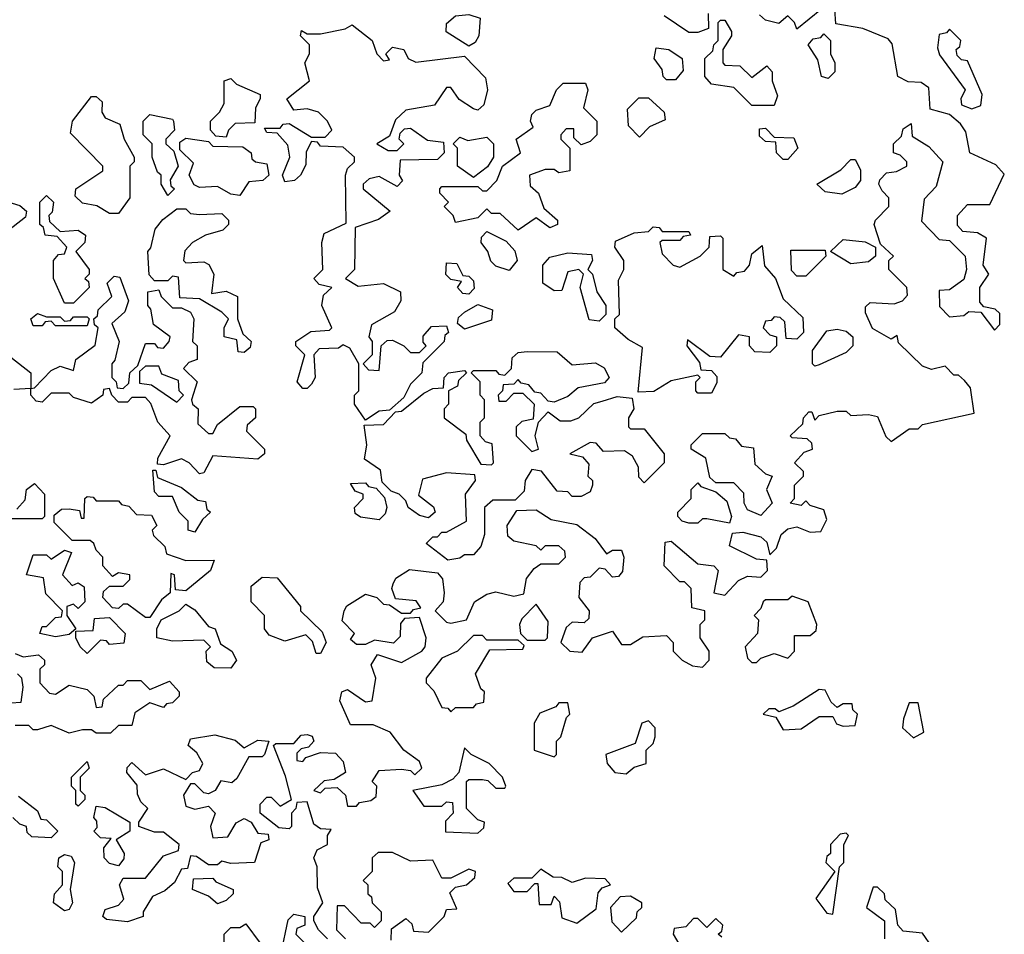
# Model space of a CAD drawing. Extents: x 2737310 to 2869991, y 870230 to 1012730.
# Tile 381 of 479: x 2741375 to 2743567, y 997615 to 999651. Entities that reach past the tile are written whole.
import ezdxf

# ---------------------------------------------------------------- set-up
doc = ezdxf.new("R2010")
doc.units = 0

msp = doc.modelspace()

# ---------------------------------------------------------------- linework, layer by layer
at = {"layer": '0CON02XD'}
for points in [[(2742060, 997605), (2742040, 997625), (2742030, 997645), (2742030, 997655), (2742050, 997685), (2742038.3, 997718.3), (2742037.5, 997765), (2742030, 997785), (2742037, 997803), (2742060, 997815), (2742060, 997835), (2742068.3, 997848.3), (2742045, 997850), (2742030, 997860), (2742015, 997910), (2741991.7, 997908.3), (2741990, 997895), (2741980, 997885), (2741980, 997855), (2741975, 997850), (2741951.7, 997851.7), (2741910, 997885), (2741910, 997905), (2741925, 997920), (2741935, 997920), (2741955, 997900), (2741980, 997915), (2741967, 997967), (2741940, 998035), (2741945, 998040), (2741985, 998040), (2742001.7, 998058.3), (2742015, 998060), (2742026.4, 998056.4), (2742030, 998045), (2742018.3, 998031.7), (2742001.7, 998028.3), (2741991.7, 998018.3), (2741991.7, 998001.7), (2742005, 998000), (2742011.7, 998008.3), (2742045, 998020), (2742078.3, 998018.3), (2742095, 998000), (2742100, 997975), (2742075, 997960), (2742053, 997957), (2742030, 997935), (2742045, 997930), (2742055, 997940), (2742081.7, 997941.7), (2742100, 997925), (2742105, 997900), (2742125, 997900), (2742131.7, 997908.3), (2742157, 997913), (2742168.3, 997921.7), (2742170, 997945), (2742160, 997955), (2742175, 997980), (2742225, 997982.5), (2742245, 997980), (2742255, 997970), (2742270, 997985), (2742265, 998000), (2742230, 998025), (2742200, 998065), (2742161.7, 998081.7), (2742111.7, 998081.7), (2742087.5, 998135), (2742092.5, 998155), (2742105, 998160), (2742145, 998132.5), (2742160, 998135), (2742167.5, 998185), (2742157.5, 998215), (2742171.7, 998238.3), (2742225, 998220), (2742270, 998245), (2742277.5, 998255), (2742280, 998275), (2742265, 998320), (2742231.7, 998318.3), (2742223, 998307), (2742221.7, 998278.3), (2742207, 998263), (2742165, 998270), (2742145, 998260), (2742125, 998260), (2742111.7, 998271.7), (2742120, 998285), (2742093, 998313), (2742097.5, 998335), (2742103.6, 998346.4), (2742145, 998372.5), (2742170, 998365), (2742185, 998350), (2742198.3, 998348.3), (2742225, 998330), (2742245, 998330), (2742251.7, 998338.3), (2742268.3, 998341.7), (2742257.5, 998357.5), (2742211.7, 998361.7), (2742203.3, 998385), (2742206.2, 998395), (2742212.3, 998407.7), (2742243, 998427), (2742305, 998420), (2742316.4, 998406.4), (2742320, 998375), (2742317.5, 998355), (2742300, 998335), (2742325, 998310), (2742335, 998307.5), (2742370, 998315), (2742387.5, 998355), (2742415, 998372.5), (2742435, 998377.5), (2742475, 998367.5), (2742497, 998373), (2742503, 998407), (2742520.7, 998429.3), (2742535, 998440), (2742575, 998440), (2742590, 998455), (2742588.3, 998468.3), (2742575, 998480), (2742545, 998480), (2742535, 998470), (2742525, 998480), (2742475, 998490), (2742461.7, 998501.7), (2742460, 998525), (2742481.7, 998558.3), (2742525, 998560), (2742558.3, 998538.3), (2742615, 998527.5), (2742656.4, 998496.4), (2742681.7, 998461.7), (2742695, 998470), (2742715, 998470), (2742720, 998455), (2742717, 998423), (2742708.3, 998411.7), (2742695, 998410), (2742678.3, 998428.3), (2742665, 998430), (2742645, 998410), (2742631.7, 998408.3), (2742621.7, 998398.3), (2742620, 998365), (2742642.5, 998335), (2742641.7, 998318.3), (2742631.7, 998308.3), (2742605, 998310), (2742591.7, 998298.3), (2742580, 998265), (2742600, 998245), (2742627, 998243), (2742650, 998275), (2742695, 998290), (2742715, 998260), (2742735, 998260), (2742762.5, 998277.5), (2742815, 998280), (2742830, 998265), (2742830, 998245), (2742850, 998225), (2742873, 998213), (2742895, 998210), (2742910, 998225), (2742910, 998245), (2742890, 998275), (2742890, 998305), (2742900, 998315), (2742900, 998335), (2742871.7, 998341.7), (2742870, 998385), (2742855, 998400), (2742845, 998400), (2742810, 998435), (2742811.7, 998488.3), (2742825, 998490), (2742885, 998440), (2742920, 998435), (2742930, 998425), (2742920, 998375), (2742945, 998370), (2742975, 998402.5), (2742995, 998412.5), (2743025, 998410), (2743040, 998425), (2743038.3, 998448.3), (2743015, 998450), (2742955, 998480), (2742961.7, 998508.3), (2742985, 998510), (2743025, 998500), (2743038.3, 998488.3), (2743045, 998460), (2743060, 998475), (2743070, 998505), (2743085, 998517.5), (2743105, 998522.5), (2743135, 998510), (2743158.3, 998511.7), (2743171.7, 998538.3), (2743165, 998560), (2743135, 998570), (2743125, 998580), (2743115, 998570), (2743090, 998575), (2743100, 998585), (2743100, 998615), (2743120, 998635), (2743120, 998645), (2743100, 998665), (2743121.7, 998688.3), (2743140, 998695), (2743138.3, 998708.3), (2743128.3, 998718.3), (2743095, 998720), (2743090, 998725), (2743118.3, 998751.7), (2743120, 998765), (2743131.7, 998778.3), (2743138.3, 998778.3), (2743145, 998760), (2743155, 998770), (2743195, 998780), (2743215, 998780), (2743225, 998770), (2743265, 998772.5), (2743285, 998767.5), (2743303, 998723), (2743315, 998712.5), (2743355, 998740), (2743375, 998740), (2743385, 998750), (2743500, 998775), (2743491.7, 998831.7), (2743478.3, 998848.3), (2743465, 998860), (2743455, 998860), (2743435, 998880), (2743405, 998872.5), (2743385, 998880), (2743331.7, 998931.7), (2743328.3, 998948.3), (2743315, 998940), (2743273.6, 998963.6), (2743258.3, 998998.3), (2743258.3, 999011.7), (2743268.3, 999021.7), (2743321.7, 999018.3), (2743340, 999025), (2743351.7, 999038.3), (2743350, 999055), (2743310, 999095), (2743310, 999115), (2743320, 999125), (2743291.7, 999151.7), (2743277.5, 999195), (2743280, 999205), (2743310, 999235), (2743310, 999255), (2743295, 999270), (2743287.5, 999285), (2743290, 999295), (2743305, 999310), (2743327, 999313), (2743350, 999325), (2743350, 999335), (2743335, 999350), (2743320, 999355), (2743320, 999375), (2743338.3, 999391.7), (2743341.7, 999408.3), (2743360, 999420), (2743361.7, 999391.7), (2743399.3, 999369.3), (2743430, 999335), (2743415, 999280), (2743388.3, 999251.7), (2743382.5, 999202.5), (2743421.7, 999161.7), (2743445, 999160), (2743480, 999125), (2743482.5, 999095), (2743477, 999073), (2743445, 999050), (2743421.7, 999048.3), (2743423, 999013), (2743445, 998990), (2743477, 998993), (2743488.3, 999001.7), (2743515, 999000), (2743545, 998960), (2743557, 998973), (2743557, 998997), (2743547, 999007), (2743521.7, 999011.7), (2743512.5, 999022.5), (2743512.5, 999055), (2743532.5, 999085), (2743520, 999105), (2743527.5, 999165), (2743507, 999177), (2743475, 999180), (2743463, 999193), (2743462.5, 999215), (2743485, 999240), (2743535, 999240), (2743567, 999307), (2743548.3, 999328.3), (2743490, 999355), (2743481.7, 999401.7), (2743469.3, 999419.3), (2743445, 999440), (2743401.7, 999451.7), (2743399.3, 999499.3), (2743381.7, 999511.7), (2743353, 999513), (2743330, 999525), (2743317.5, 999597.5), (2743308.3, 999608.3), (2743251.7, 999631.7), (2743191.7, 999641.7), (2743190, 999675)], [(2742375, 999592.5), (2742324.1, 999624.1), (2742325, 999642.5), (2742345, 999660), (2742375, 999662.5), (2742400, 999655), (2742397.5, 999615), (2742389.3, 999600.7), (2742375, 999592.5)], [(2742907.5, 999665), (2742908.3, 999631.7), (2742885, 999622.5), (2742865, 999622.5), (2742810, 999660)], [(2743160, 999675), (2743105, 999630), (2743100, 999645), (2743085, 999660), (2743065, 999642.5), (2743035, 999650), (2743021.7, 999661.7)], [(2742145, 998760), (2742120, 998795), (2742120, 998815), (2742130, 998825), (2742130, 998885), (2742110, 998920), (2742095, 998927.5), (2742085, 998920), (2742041.7, 998918.3), (2742030, 998905), (2742032.5, 998855), (2742025, 998840), (2742015, 998830), (2742005, 998830), (2741992.5, 998845), (2742010, 998905), (2741990, 998925), (2741990, 998935), (2742023, 998957), (2742065, 998960), (2742070, 998965), (2742047.5, 999015), (2742051.7, 999038.3), (2742070, 999055), (2742041.7, 999061.7), (2742030, 999075), (2742050, 999095), (2742047.5, 999155), (2742052.5, 999175), (2742101.7, 999198.3), (2742100, 999305), (2742105, 999320), (2742120, 999335), (2742120, 999345), (2742095, 999367.5), (2742045, 999370), (2742038.3, 999378.3), (2742025, 999380), (2742013, 999357), (2742011.7, 999328.3), (2742000, 999305), (2741987, 999293), (2741965, 999290), (2741960, 999305), (2741976.7, 999345), (2741971.7, 999371.7), (2741948.3, 999398.3), (2741925, 999400), (2741920, 999410), (2741955, 999410), (2741961.7, 999418.3), (2741975, 999420), (2742025, 999390), (2742055, 999390), (2742070, 999405), (2742060, 999425), (2742040, 999445), (2742015, 999452.5), (2741985, 999450), (2741970, 999475), (2742020, 999515), (2742010, 999555), (2742020, 999575), (2742020, 999595), (2742000, 999615), (2742002.5, 999627.5), (2742015, 999620), (2742045, 999620), (2742099.3, 999630.7), (2742115, 999640), (2742160, 999605), (2742170, 999575), (2742185, 999560), (2742198.3, 999561.7), (2742190, 999575), (2742205, 999590), (2742230, 999585), (2742240, 999565), (2742257, 999557), (2742365, 999570), (2742411.7, 999521.7), (2742416.2, 999495), (2742408.3, 999461.7), (2742395, 999450), (2742385, 999452.5), (2742353.6, 999473.6), (2742335, 999500), (2742325, 999500), (2742298.8, 999461.2), (2742235, 999450), (2742211.7, 999428.3), (2742198.3, 999391.7), (2742170, 999375), (2742195, 999360), (2742215, 999360), (2742230, 999375), (2742220, 999385), (2742221.7, 999398.3), (2742231.7, 999408.3), (2742245, 999410), (2742283, 999383), (2742318.3, 999378.3), (2742320, 999355), (2742305, 999340), (2742221.7, 999338.3), (2742220, 999305), (2742227.5, 999292.5), (2742215, 999280), (2742175, 999302.5), (2742153, 999297), (2742140, 999285), (2742140, 999275), (2742200, 999225), (2742173.6, 999206.4), (2742121.7, 999188.3), (2742120, 999095), (2742100, 999075), (2742128.3, 999058.3), (2742185, 999063.8), (2742222.5, 999045), (2742223.3, 999025), (2742209.3, 999000.7), (2742158.3, 998971.7), (2742152.5, 998945), (2742160, 998935), (2742160, 998905), (2742140, 998885), (2742151.7, 998871.7), (2742175, 998870), (2742180, 998925), (2742193, 998937), (2742205, 998937.5), (2742230, 998925), (2742245, 998910), (2742265, 998910), (2742280, 998925), (2742273, 998933), (2742273, 998947), (2742291.7, 998968.3), (2742325, 998970), (2742330, 998955), (2742321.7, 998948.3), (2742320, 998935), (2742272.5, 998887.5), (2742270, 998865), (2742245, 998840), (2742230, 998810), (2742198.3, 998781.7), (2742175, 998780), (2742145, 998760)], [(2743055, 999460), (2743005, 999460), (2742965, 999500), (2742915, 999507.5), (2742900, 999525), (2742900, 999565), (2742918.3, 999581.7), (2742920, 999595), (2742930, 999605), (2742930, 999645), (2742935, 999650), (2742945, 999650), (2742960, 999625), (2742960, 999615), (2742940, 999585), (2742940, 999555), (2742945, 999550), (2742978.3, 999548.3), (2743005, 999522.5), (2743038.3, 999548.3), (2743050, 999535), (2743050, 999515), (2743061.7, 999481.7), (2743055, 999460)], [(2743175, 999520), (2743160, 999525), (2743151.7, 999561.7), (2743130, 999595), (2743141.7, 999608.3), (2743158.3, 999611.7), (2743165, 999620), (2743180, 999605), (2743180, 999575), (2743190, 999555), (2743190, 999535), (2743175, 999520)], [(2743495, 999452.5), (2743515, 999460), (2743517.5, 999485), (2743485, 999560), (2743471.7, 999561.7), (2743461.7, 999571.7), (2743460, 999585), (2743468.3, 999591.7), (2743470, 999605), (2743445, 999630), (2743438.3, 999621.7), (2743421.7, 999618.3), (2743418.3, 999588.3), (2743423, 999573), (2743480, 999495), (2743470, 999475), (2743471.7, 999461.7), (2743495, 999452.5)], [(2742835, 999517.5), (2742815, 999517.5), (2742807.5, 999525), (2742805, 999540), (2742787.5, 999565), (2742791.7, 999588.3), (2742820, 999585), (2742850, 999565), (2742851.7, 999538.3), (2742835, 999517.5)], [(2741835, 999390), (2741811.7, 999391.7), (2741800, 999405), (2741800, 999425), (2741820, 999445), (2741830, 999465), (2741830, 999515), (2741845, 999520), (2741857.5, 999507.5), (2741910, 999485), (2741910, 999475), (2741900, 999455), (2741898.3, 999421.7), (2741855, 999420), (2741840, 999405), (2741835, 999390)], [(2742485, 999182.5), (2742445, 999220), (2742425, 999220), (2742415, 999230), (2742395, 999210), (2742345, 999200), (2742340, 999215), (2742320, 999235), (2742330, 999245), (2742310, 999265), (2742310, 999275), (2742315, 999280), (2742395, 999280), (2742405, 999270), (2742415, 999270), (2742437, 999293), (2742450, 999325), (2742490, 999355), (2742480, 999385), (2742518.3, 999411.7), (2742512.5, 999425), (2742515, 999440), (2742525, 999450), (2742555, 999460), (2742570, 999495), (2742585, 999510), (2742635, 999510), (2742640, 999495), (2742630, 999455), (2742660, 999425), (2742660, 999395), (2742645, 999380), (2742625, 999372.5), (2742608.3, 999388.3), (2742608.3, 999408.3), (2742591.7, 999408.3), (2742580, 999395), (2742580, 999385), (2742600, 999365), (2742600, 999315), (2742575, 999310), (2742565, 999317.5), (2742545, 999317.5), (2742510, 999305), (2742511.7, 999281.7), (2742530, 999265), (2742541.7, 999231.7), (2742572.5, 999205), (2742572.5, 999195), (2742555, 999187.5), (2742525, 999210), (2742485, 999182.5)], [(2741595, 999220), (2741575, 999220), (2741547, 999237), (2741515, 999242.5), (2741498.3, 999258.3), (2741500, 999275), (2741560, 999315), (2741560, 999325), (2741488.3, 999398.3), (2741492.5, 999425), (2741535, 999480), (2741545, 999480), (2741558.3, 999468.3), (2741557.5, 999445), (2741565, 999432.5), (2741598.3, 999418.3), (2741607.5, 999385), (2741630, 999345), (2741630, 999335), (2741620, 999325), (2741620, 999255), (2741595, 999220)], [(2742755, 999390), (2742730, 999415), (2742728.3, 999451.7), (2742753, 999477), (2742775, 999477.5), (2742810, 999445), (2742811.7, 999428.3), (2742777, 999413), (2742755, 999390)], [(2741705, 999260), (2741690, 999285), (2741690, 999305), (2741681.7, 999311.7), (2741670, 999345), (2741670, 999375), (2741650, 999395), (2741650, 999425), (2741665, 999440), (2741715, 999430), (2741717.5, 999425), (2741720, 999405), (2741700, 999385), (2741700, 999375), (2741718.3, 999358.3), (2741727.5, 999325), (2741710, 999295), (2741711.7, 999281.7), (2741720, 999275), (2741705, 999260)], [(2743085, 999340), (2743075, 999340), (2743060, 999355), (2743058.3, 999378.3), (2743035, 999380), (2743021.7, 999391.7), (2743021.7, 999408.3), (2743035, 999410), (2743055, 999390), (2743098.3, 999388.3), (2743107.5, 999365), (2743085, 999340)], [(2741865, 999260), (2741845, 999262.5), (2741815, 999280), (2741775, 999277.5), (2741763.6, 999283.6), (2741752.5, 999305), (2741761.7, 999331.7), (2741731.7, 999361.7), (2741731.7, 999378.3), (2741745, 999387.5), (2741795, 999380), (2741805, 999370), (2741871.7, 999368.3), (2741890, 999355), (2741891.7, 999341.7), (2741900, 999335), (2741925, 999330), (2741930, 999305), (2741916.4, 999293.6), (2741885, 999290), (2741865, 999260)], [(2742385, 999300), (2742350, 999325), (2742350, 999365), (2742340, 999375), (2742355, 999390), (2742372.5, 999382.5), (2742415, 999390), (2742430, 999375), (2742430, 999345), (2742416.7, 999323.3), (2742385, 999300)], [(2743205, 999262.5), (2743168.3, 999268.3), (2743150, 999285), (2743203, 999317), (2743225, 999340), (2743235, 999340), (2743247, 999317), (2743247, 999293), (2743235, 999277.5), (2743205, 999262.5)], [(2741330.7, 999250.7), (2741375, 999237.5), (2741390, 999225), (2741388.3, 999211.7), (2741343.6, 999176.4)], [(2741495, 999020), (2741475, 999020), (2741450, 999075), (2741450, 999115), (2741461.7, 999128.3), (2741475, 999130), (2741480, 999145), (2741458.3, 999168.3), (2741431.7, 999171.7), (2741428.3, 999188.3), (2741420, 999195), (2741420, 999245), (2741435, 999260), (2741450, 999245), (2741447, 999223), (2741440, 999215), (2741441.7, 999201.7), (2741465, 999180), (2741505, 999182.5), (2741521.7, 999171.7), (2741520, 999155), (2741500, 999135), (2741530, 999095), (2741530, 999085), (2741520, 999075), (2741528.3, 999068.3), (2741530, 999055), (2741495, 999020)], [(2741875, 998910), (2741861.7, 998911.7), (2741858.3, 998938.3), (2741830, 998945), (2741830, 998965), (2741840, 998985), (2741825, 999000), (2741775, 999030), (2741731.7, 999031.7), (2741728.3, 999078.3), (2741715, 999080), (2741705, 999070), (2741675, 999070), (2741663, 999083), (2741660, 999135), (2741667, 999143), (2741676.7, 999185), (2741693.6, 999206.4), (2741725, 999230), (2741745, 999230), (2741755, 999220), (2741775, 999217.5), (2741825, 999220), (2741840, 999205), (2741840, 999195), (2741827, 999183), (2741788.3, 999171.7), (2741760, 999155), (2741743, 999137), (2741740, 999115), (2741745, 999110), (2741785, 999112.5), (2741796.4, 999106.4), (2741807.5, 999085), (2741801.7, 999041.7), (2741835, 999046.7), (2741860, 999035), (2741860, 998985), (2741871.7, 998951.7), (2741890, 998935), (2741888.3, 998921.7), (2741875, 998910)], [(2742465, 999092.5), (2742435, 999102.5), (2742423.8, 999113.8), (2742417.5, 999135), (2742402.5, 999155), (2742403, 999167), (2742415, 999180), (2742458.3, 999158.3), (2742477, 999137), (2742482.5, 999115), (2742465, 999092.5)], [(2742915, 998820), (2742885, 998820), (2742880, 998825), (2742880, 998845), (2742890, 998855), (2742885, 998860), (2742825, 998847.5), (2742786.4, 998823.6), (2742751.7, 998821.7), (2742761.7, 998921.7), (2742729.3, 998939.3), (2742700, 998965), (2742700, 998985), (2742710, 998995), (2742708.3, 999071.7), (2742720, 999095), (2742720, 999115), (2742700, 999145), (2742701.7, 999158.3), (2742743, 999177), (2742775, 999180), (2742785, 999190), (2742798.3, 999188.3), (2742805, 999180), (2742865, 999180), (2742868.3, 999171.7), (2742851.7, 999168.3), (2742845, 999160), (2742805, 999160), (2742800, 999155), (2742805, 999130), (2742830, 999105), (2742845, 999100), (2742890, 999125), (2742910, 999145), (2742911.7, 999168.3), (2742935, 999170), (2742940, 999165), (2742940, 999095), (2742965, 999080), (2742971.7, 999088.3), (2742988.3, 999091.7), (2743000, 999105), (2743005, 999130), (2743028.3, 999148.3), (2743033, 999103), (2743057.5, 999075), (2743075, 999030), (2743118.3, 998988.3), (2743120, 998955), (2743105, 998940), (2743081.7, 998941.7), (2743078.3, 998978.3), (2743068.3, 998988.3), (2743055, 998990), (2743048.3, 998981.7), (2743035, 998980), (2743030, 998965), (2743045, 998950), (2743060, 998945), (2743060, 998925), (2743045, 998910), (2743011.7, 998911.7), (2743000, 998925), (2743000, 998945), (2742975, 998950), (2742935, 998900), (2742911.7, 998901.7), (2742861.7, 998938.3), (2742860, 998925), (2742888.3, 998888.3), (2742891.7, 998871.7), (2742915, 998870), (2742927, 998857), (2742927, 998843), (2742915, 998820)], [(2743225, 999107.5), (2743180, 999135), (2743208.3, 999161.7), (2743257, 999157), (2743280, 999145), (2743280, 999125), (2743265, 999112.5), (2743225, 999107.5)], [(2743125, 999080), (2743105, 999080), (2743093, 999093), (2743091.7, 999138.3), (2743168.3, 999138.3), (2743170, 999125), (2743125, 999080)], [(2742665, 998980), (2742643, 998983), (2742622.5, 999055), (2742630, 999085), (2742620, 999095), (2742595, 999090), (2742581.7, 999048.3), (2742565, 999047.5), (2742540, 999065), (2742540, 999105), (2742555, 999122.5), (2742595, 999132.5), (2742648.3, 999128.3), (2742650, 999115), (2742640, 999095), (2742650, 999085), (2742660, 999045), (2742680, 999015), (2742680, 998995), (2742665, 998980)], [(2742375, 999040), (2742361.7, 999041.7), (2742350, 999055), (2742358.3, 999068.3), (2742335, 999072.5), (2742323.9, 999083.9), (2742325, 999110), (2742348.3, 999108.3), (2742361.7, 999081.7), (2742375, 999080), (2742385, 999070), (2742387, 999053), (2742375, 999040)], [(2741775, 998640), (2741752.5, 998665), (2741735, 998673.3), (2741695, 998660), (2741681.7, 998661.7), (2741682.5, 998675), (2741710, 998725), (2741682.5, 998755), (2741667, 998797), (2741655, 998810), (2741625, 998810), (2741615, 998800), (2741595, 998800), (2741580, 998815), (2741575, 998830), (2741561.7, 998828.3), (2741560, 998815), (2741535, 998797.5), (2741495, 998810), (2741485, 998820), (2741445, 998820), (2741425, 998800), (2741411.7, 998801.7), (2741400, 998815), (2741400, 998830), (2741408.3, 998831.7), (2741445, 998870), (2741465, 998880), (2741495, 998870), (2741500, 998895), (2741543, 998927), (2741550, 998965), (2741541.7, 998971.7), (2741540, 998985), (2741548.3, 998991.7), (2741550, 999005), (2741580, 999035), (2741570, 999065), (2741585, 999080), (2741598.3, 999078.3), (2741617.5, 999025), (2741609.3, 999000.7), (2741580, 998975), (2741596.7, 998935), (2741587, 998893), (2741580, 998885), (2741580, 998855), (2741590, 998845), (2741591.7, 998831.7), (2741605, 998830), (2741618.3, 998841.7), (2741620, 998865), (2741638.3, 998881.7), (2741655, 998930), (2741675, 998930), (2741681.7, 998921.7), (2741695, 998920), (2741707.5, 998935), (2741710, 998945), (2741673, 998973), (2741667, 999007), (2741660, 999015), (2741660, 999045), (2741685, 999050), (2741690, 999035), (2741715, 999010), (2741735, 999010), (2741755, 999000), (2741762.5, 998985), (2741760, 998935), (2741770, 998925), (2741770, 998895), (2741751.7, 998888.3), (2741740, 998875), (2741770, 998845), (2741757.5, 998805), (2741760, 998795), (2741772.5, 998785), (2741771.7, 998751.7), (2741795, 998730), (2741805, 998730), (2741815, 998750), (2741865, 998790), (2741895, 998790), (2741900, 998785), (2741900, 998765), (2741881.7, 998748.3), (2741880, 998735), (2741920, 998695), (2741920, 998685), (2741905, 998672.5), (2741805, 998680), (2741785, 998642.5), (2741775, 998640)], [(2742365, 998962.5), (2742350, 998975), (2742351.7, 998988.3), (2742365, 999000), (2742395, 999017.5), (2742427.5, 999005), (2742425, 998982.5), (2742365, 998962.5)], [(2741525, 998970), (2741455, 998970), (2741445, 998980), (2741431.7, 998978.3), (2741425, 998970), (2741405, 998970), (2741400, 998985), (2741415, 998997.5), (2741435, 998990), (2741465, 998990), (2741475, 998980), (2741488.3, 998981.7), (2741495, 998990), (2741525, 998990), (2741530, 998985), (2741525, 998970)], [(2743145, 998880), (2743140, 998885), (2743140, 998915), (2743171.7, 998958.3), (2743195, 998962.5), (2743215, 998957.5), (2743230, 998945), (2743230, 998925), (2743215, 998910), (2743155, 998882.5), (2743145, 998880)], [(2741355, 998900), (2741400, 998865), (2741400, 998830), (2741361.7, 998828.3)], [(2742328.3, 998448.3), (2742280, 998485), (2742295, 998500), (2742305, 998500), (2742315, 998510), (2742325, 998510), (2742370, 998535), (2742367.5, 998595), (2742390, 998625), (2742388.3, 998638.3), (2742325, 998642.5), (2742271.7, 998628.3), (2742263, 998593), (2742296.4, 998566.4), (2742300, 998555), (2742285, 998542.5), (2742265, 998547.5), (2742240, 998565), (2742235, 998580), (2742220, 998595), (2742201.7, 998601.7), (2742181.7, 998621.7), (2742178.3, 998648.3), (2742142.5, 998672.5), (2742147.5, 998705), (2742141.7, 998748.3), (2742185, 998750), (2742211.7, 998778.3), (2742225, 998780), (2742275, 998820), (2742295, 998830), (2742318.3, 998831.7), (2742320, 998855), (2742330, 998865), (2742365, 998870), (2742370, 998865), (2742351.7, 998848.3), (2742350, 998835), (2742330, 998825), (2742330, 998795), (2742320, 998785), (2742320, 998765), (2742368.3, 998728.3), (2742370, 998715), (2742401.7, 998661.7), (2742425, 998660), (2742430, 998665), (2742427, 998707), (2742411.7, 998711.7), (2742400, 998725), (2742400, 998755), (2742410, 998765), (2742410, 998805), (2742400, 998815), (2742400, 998845), (2742380, 998865), (2742385, 998870), (2742435, 998870), (2742441.7, 998861.7), (2742455, 998860), (2742470, 998875), (2742471.7, 998898.3), (2742485, 998910), (2742505, 998912.5), (2742571.7, 998911.7), (2742605, 998882.5), (2742657, 998887), (2742676.4, 998876.4), (2742687.5, 998855), (2742677, 998843), (2742618.3, 998831.7), (2742595, 998812.5), (2742565, 998800), (2742551.7, 998801.7), (2742535, 998820), (2742521.7, 998821.7), (2742508.3, 998838.3), (2742491.7, 998841.7), (2742485, 998850), (2742475, 998840), (2742451.7, 998838.3), (2742450, 998825), (2742440, 998815), (2742441.7, 998801.7), (2742458.3, 998801.7), (2742475, 998820), (2742495, 998820), (2742520, 998795), (2742518.3, 998761.7), (2742493, 998757), (2742480, 998745), (2742480, 998725), (2742515, 998690), (2742530, 998695), (2742522.5, 998725), (2742530, 998755), (2742551.7, 998778.3), (2742578.3, 998758.3), (2742601.7, 998758.3), (2742620, 998765), (2742653, 998797), (2742671.7, 998801.7), (2742705, 998812.5), (2742738.3, 998808.3), (2742742.5, 998785), (2742730, 998765), (2742730, 998745), (2742735, 998740), (2742765, 998740), (2742810, 998685), (2742810, 998665), (2742765, 998620), (2742753, 998633), (2742752.5, 998655), (2742739.3, 998679.3), (2742721.7, 998691.7), (2742675, 998690), (2742658.3, 998708.3), (2742645, 998710), (2742600, 998685), (2742628.3, 998678.3), (2742641.7, 998661.7), (2742640, 998635), (2742650, 998625), (2742650, 998615), (2742645, 998600), (2742625, 998590), (2742605, 998590), (2742595, 998600), (2742571.7, 998601.7), (2742536.4, 998646.4), (2742515, 998650), (2742500, 998625), (2742498.3, 998601.7), (2742478.3, 998581.7), (2742428.3, 998581.7), (2742410, 998565), (2742410, 998505), (2742401.7, 998478.3), (2742385, 998460), (2742365, 998460), (2742355, 998452.5), (2742328.3, 998448.3)], [(2741725, 998800), (2741740, 998815), (2741730, 998825), (2741728.3, 998848.3), (2741691.7, 998861.7), (2741685, 998880), (2741655, 998880), (2741641.7, 998868.3), (2741641.7, 998841.7), (2741668.3, 998838.3), (2741725, 998800)], [(2743025, 998547.5), (2742995, 998560), (2742987.5, 998575), (2742987, 998597), (2742965, 998620), (2742925, 998620), (2742911.7, 998631.7), (2742902.5, 998675), (2742870, 998695), (2742870, 998705), (2742895, 998730), (2742945, 998730), (2742955, 998720), (2742968.3, 998718.3), (2742981.7, 998701.7), (2743008.3, 998698.3), (2743011.7, 998661.7), (2743035, 998640), (2743050, 998635), (2743037.5, 998605), (2743050, 998575), (2743025, 998547.5)], [(2741765, 998510), (2741750, 998515), (2741750, 998535), (2741730, 998555), (2741715, 998590), (2741685, 998590), (2741675, 998600), (2741671.7, 998648.3), (2741678.3, 998648.3), (2741681.7, 998631.7), (2741735, 998610), (2741771.7, 998581.7), (2741788.3, 998578.3), (2741791.7, 998561.7), (2741800, 998555), (2741781.7, 998538.3), (2741765, 998510)], [(2741368.3, 998561.7), (2741387.5, 998582.5), (2741390, 998605), (2741408.3, 998618.3), (2741430, 998595), (2741430, 998545), (2741425, 998540), (2741345, 998540)], [(2742175, 998537.5), (2742133.6, 998543.6), (2742121.7, 998551.7), (2742120, 998565), (2742140, 998585), (2742140, 998595), (2742121.7, 998601.7), (2742111.7, 998618.3), (2742145, 998620), (2742151.7, 998611.7), (2742168.3, 998608.3), (2742187.5, 998587.5), (2742192.5, 998565), (2742188.8, 998551.2), (2742175, 998537.5)], [(2742955, 998530), (2742905, 998540), (2742895, 998540), (2742885, 998530), (2742865, 998530), (2742850, 998535), (2742840, 998545), (2742840, 998555), (2742870, 998585), (2742870, 998605), (2742885, 998620), (2742891.7, 998611.7), (2742925, 998600), (2742949.3, 998579.3), (2742960, 998545), (2742955, 998530)], [(2741665, 998320), (2741655, 998320), (2741615, 998350), (2741605, 998350), (2741595, 998340), (2741581.7, 998341.7), (2741560, 998365), (2741561.7, 998378.3), (2741575, 998390), (2741605, 998390), (2741620, 998405), (2741620, 998415), (2741595, 998420), (2741581.7, 998411.7), (2741560, 998435), (2741560, 998455), (2741545, 998470), (2741540, 998485), (2741531.7, 998491.7), (2741491.7, 998491.7), (2741451.7, 998531.7), (2741451.7, 998548.3), (2741468.3, 998561.7), (2741485, 998562.5), (2741508.3, 998558.3), (2741511.7, 998541.7), (2741518.3, 998541.7), (2741520, 998585), (2741525, 998590), (2741538.3, 998588.3), (2741545, 998580), (2741595, 998580), (2741601.7, 998571.7), (2741618.3, 998568.3), (2741635, 998550), (2741668.3, 998548.3), (2741680, 998525), (2741670, 998515), (2741673, 998503), (2741698.3, 998478.3), (2741701.7, 998461.7), (2741745, 998447.5), (2741808.3, 998448.3), (2741800, 998425), (2741745, 998380), (2741721.7, 998381.7), (2741720, 998415), (2741711.7, 998418.3), (2741710, 998375), (2741690.7, 998359.3), (2741665, 998320)], [(2741455, 998277.5), (2741420, 998285), (2741425, 998300), (2741435, 998300), (2741455, 998320), (2741468.3, 998321.7), (2741470, 998335), (2741433, 998373), (2741428.3, 998408.3), (2741390, 998415), (2741405, 998460), (2741435, 998460), (2741445, 998450), (2741475, 998470), (2741490, 998465), (2741470, 998415), (2741491.7, 998391.7), (2741505, 998397.5), (2741518.3, 998388.3), (2741520, 998355), (2741505, 998340), (2741495, 998350), (2741480, 998345), (2741480, 998325), (2741500, 998295), (2741485, 998282.5), (2741455, 998277.5)], [(2742045, 998240), (2742035, 998240), (2742027, 998267), (2742011.7, 998281.7), (2741965, 998267.5), (2741930.7, 998280.7), (2741920, 998295), (2741920, 998325), (2741890, 998355), (2741890, 998390), (2741915, 998410), (2741948.3, 998408.3), (2742000, 998345), (2742000, 998335), (2742048.3, 998288.3), (2742057.5, 998265), (2742045, 998240)], [(2741845, 998207.5), (2741808.3, 998208.3), (2741791.7, 998221.7), (2741790, 998245), (2741800, 998255), (2741785, 998270), (2741715, 998267.5), (2741680, 998275), (2741680, 998295), (2741690, 998315), (2741730, 998335), (2741745, 998350), (2741765, 998337.5), (2741795, 998300), (2741810, 998295), (2741821.7, 998261.7), (2741847.5, 998245), (2741857.5, 998225), (2741845, 998207.5)], [(2742545, 998270), (2742550, 998275), (2742551.7, 998311.7), (2742525, 998350), (2742493, 998317), (2742487.5, 998305), (2742490, 998285), (2742505, 998270), (2742545, 998270)], [(2743015, 998220), (2743025, 998230), (2743055, 998240), (2743085, 998230), (2743100, 998245), (2743100, 998280), (2743135, 998280), (2743148.3, 998291.7), (2743150, 998305), (2743130, 998355), (2743095, 998367.5), (2743085, 998360), (2743035, 998360), (2743030, 998355), (2743025, 998340), (2743010, 998325), (2743020, 998315), (2743017.5, 998285), (2742990, 998255), (2742995, 998230), (2743005, 998220), (2743015, 998220)], [(2741525, 998240), (2741510, 998255), (2741500, 998275), (2741500, 998290), (2741538.3, 998291.7), (2741541.7, 998318.3), (2741575, 998320), (2741610, 998285), (2741607, 998263), (2741575, 998260), (2741568.3, 998268.3), (2741555, 998270), (2741525, 998240)], [(2742335, 998110), (2742345, 998120), (2742385, 998120), (2742391.7, 998128.3), (2742408.3, 998131.7), (2742410, 998155), (2742401.7, 998161.7), (2742390, 998195), (2742421.7, 998248.3), (2742495, 998250), (2742498.3, 998258.3), (2742485, 998270), (2742415, 998270), (2742405, 998280), (2742385, 998280), (2742350, 998245), (2742315, 998230), (2742280, 998185), (2742280, 998175), (2742297, 998157), (2742315, 998120), (2742328.3, 998118.3), (2742335, 998110)], [(2741365, 998240), (2741382.5, 998232.5), (2741417, 998237), (2741430, 998225), (2741430, 998215), (2741420, 998205), (2741420, 998175), (2741441.7, 998151.7), (2741455, 998150), (2741485, 998170), (2741525, 998160), (2741540, 998145), (2741545, 998120), (2741558.3, 998121.7), (2741561.7, 998138.3), (2741595, 998170), (2741605, 998170), (2741615, 998180), (2741645, 998180), (2741665, 998160), (2741708.3, 998178.3), (2741730, 998155), (2741730, 998145), (2741715, 998130), (2741701.7, 998128.3), (2741695, 998120), (2741665, 998130), (2741631.7, 998108.3), (2741625, 998080), (2741595, 998080), (2741577, 998063), (2741545, 998062.5), (2741535, 998070), (2741515, 998070), (2741485, 998062.5), (2741445, 998080), (2741415, 998070), (2741405, 998070), (2741395, 998080), (2741365, 998080)], [(2741355, 998130), (2741378.3, 998131.7), (2741382.5, 998165), (2741380, 998185), (2741370, 998195)], [(2743075, 998070), (2743115, 998072.5), (2743155, 998100), (2743185, 998100), (2743193.6, 998083.6), (2743208.3, 998078.3), (2743235, 998080), (2743240, 998105), (2743230, 998115), (2743228.3, 998128.3), (2743208.3, 998128.3), (2743195, 998120), (2743181.7, 998131.7), (2743168.3, 998158.3), (2743155, 998160), (2743097, 998123), (2743065, 998110), (2743057, 998117), (2743043, 998117), (2743030, 998105), (2743058.3, 998098.3), (2743075, 998070)], [(2742565, 998010), (2742570, 998015), (2742570, 998045), (2742580, 998055), (2742592.5, 998097.5), (2742600, 998105), (2742595, 998130), (2742575, 998130), (2742568.3, 998121.7), (2742533, 998107), (2742520, 998085), (2742520, 998025), (2742565, 998010)], [(2743365, 998052.5), (2743387.5, 998065), (2743375, 998130), (2743355, 998130), (2743342.5, 998095), (2743340, 998075), (2743365, 998052.5)], [(2742725, 997972.5), (2742743, 997987), (2742770, 997995), (2742770, 998025), (2742785, 998040), (2742790, 998055), (2742790, 998075), (2742775, 998090), (2742760, 998085), (2742745, 998040), (2742680, 998015), (2742682.5, 997995), (2742700, 997975), (2742725, 997972.5)], [(2741615, 997642.5), (2741568.3, 997648.3), (2741560, 997655), (2741565, 997670), (2741595, 997680), (2741607, 997693), (2741597.5, 997725), (2741605, 997740), (2741655, 997740), (2741695, 997790), (2741728.3, 997801.7), (2741730, 997815), (2741695, 997842.5), (2741675, 997842.5), (2741640, 997855), (2741640, 997865), (2741660, 997895), (2741645, 997910), (2741637, 997927), (2741636.7, 997946.7), (2741613.3, 997975), (2741613.9, 997986.1), (2741625, 997997.5), (2741655, 997970), (2741695, 997983.3), (2741745, 997960), (2741760, 997975), (2741775, 997980), (2741782.5, 997995), (2741769.3, 998019.3), (2741750, 998035), (2741755, 998050), (2741809.3, 998059.3), (2741855, 998047.5), (2741875, 998030), (2741905, 998047.5), (2741930, 998045), (2741920, 998015), (2741915, 998010), (2741885, 998010), (2741858.3, 997961.7), (2741847.5, 997952.5), (2741823, 997957), (2741810, 997935), (2741795, 997927.5), (2741785, 997930), (2741765, 997950), (2741755, 997950), (2741740, 997925), (2741745, 997900), (2741765, 997893.3), (2741795, 997900), (2741810, 997885), (2741800, 997855), (2741805, 997830), (2741838.3, 997831.7), (2741857, 997863), (2741875, 997872.5), (2741890, 997865), (2741905, 997840), (2741928.3, 997838.3), (2741930, 997825), (2741911.7, 997818.3), (2741897.5, 997775), (2741845, 997772.5), (2741825, 997777.5), (2741815, 997770), (2741795, 997770), (2741768.3, 997788.3), (2741755, 997790), (2741748.3, 997761.7), (2741735, 997760), (2741720, 997730), (2741698.3, 997711.7), (2741670.7, 997699.3), (2741650, 997665), (2741650, 997655), (2741615, 997642.5)], [(2742395, 997840), (2742408.3, 997851.7), (2742410, 997865), (2742395, 997870), (2742370, 997895), (2742370, 997955), (2742375, 997960), (2742405, 997960), (2742417.5, 997957.5), (2742435, 997940), (2742455, 997940), (2742457.5, 997945), (2742450, 997965), (2742420, 997995), (2742380, 998015), (2742365, 998030), (2742352.5, 997975), (2742339.3, 997960.7), (2742315, 997947.5), (2742250, 997935), (2742275, 997900), (2742315, 997900), (2742325, 997910), (2742338.3, 997908.3), (2742340, 997885), (2742323, 997867), (2742323.3, 997843.3), (2742395, 997840)], [(2741505, 997900), (2741500, 997905), (2741500, 997935), (2741490, 997945), (2741490, 997965), (2741525, 998000), (2741530, 997985), (2741510, 997965), (2741510, 997935), (2741520, 997925), (2741520, 997915), (2741505, 997900)], [(2741372.5, 997922.5), (2741415, 997890), (2741421.7, 997871.7), (2741435, 997870), (2741460, 997845), (2741445, 997830)], [(2741595, 997767.5), (2741575, 997772.5), (2741563.3, 997785), (2741562.5, 997807.5), (2741578.3, 997828.3), (2741555, 997830), (2741540, 997845), (2741547.5, 997852.5), (2741547, 997867), (2741540, 997875), (2741545, 997900), (2741565, 997897.5), (2741620, 997865), (2741620, 997845), (2741590, 997825), (2741607.5, 997795), (2741607, 997783), (2741595, 997767.5)], [(2741445, 997830), (2741401.7, 997831.7), (2741391.7, 997841.7), (2741390, 997855), (2741375, 997860), (2741360, 997875)], [(2743185, 997660), (2743200, 997765), (2743210, 997775), (2743210, 997815), (2743220, 997835), (2743215, 997840), (2743201.7, 997838.3), (2743180, 997815), (2743180, 997795), (2743171.7, 997788.3), (2743170, 997775), (2743190, 997755), (2743147.5, 997695), (2743171.7, 997661.7), (2743185, 997660)], [(2741475, 997667.5), (2741450, 997685), (2741452.5, 997705), (2741470, 997725), (2741470, 997755), (2741460, 997765), (2741462.5, 997785), (2741475, 997792.5), (2741489.3, 997789.3), (2741496.7, 997775), (2741487.5, 997715), (2741492.5, 997685), (2741485, 997670), (2741475, 997667.5)], [(2742201.7, 997601.7), (2742203, 997627), (2742235, 997650), (2742248.3, 997638.3), (2742251.7, 997621.7), (2742285, 997620), (2742320, 997655), (2742325, 997670), (2742348.3, 997671.7), (2742332.5, 997707.5), (2742345, 997720), (2742370, 997725), (2742388.3, 997741.7), (2742390, 997755), (2742375, 997760), (2742335, 997740), (2742315, 997740), (2742295, 997780), (2742245, 997777.5), (2742205, 997797.5), (2742173, 997797), (2742160, 997785), (2742160, 997755), (2742140, 997735), (2742150, 997725), (2742150, 997705), (2742158.3, 997698.3), (2742160, 997685), (2742180, 997665), (2742180, 997645), (2742165, 997630), (2742155, 997640), (2742135, 997640), (2742098.3, 997678.3), (2742081.7, 997678.3), (2742080, 997625), (2742100, 997605)], [(2742615, 997640), (2742658.3, 997671.7), (2742663, 997707), (2742671.7, 997718.3), (2742690, 997725), (2742678.3, 997738.3), (2742635, 997740), (2742605, 997730), (2742581.7, 997741.7), (2742562.5, 997742.5), (2742535, 997760), (2742515, 997740), (2742475, 997740), (2742461.7, 997728.3), (2742475, 997710), (2742505, 997710), (2742521.7, 997728.3), (2742528.3, 997728.3), (2742531.7, 997681.7), (2742558.3, 997681.7), (2742565, 997700), (2742577, 997687), (2742581.7, 997651.7), (2742615, 997640)], [(2741815, 997682.5), (2741795, 997700), (2741760, 997715), (2741761.7, 997738.3), (2741805, 997740), (2741811.7, 997731.7), (2741850, 997715), (2741850, 997705), (2741835, 997690), (2741815, 997682.5)], [(2743406.4, 997586.4), (2743385, 997617.5), (2743341.7, 997621.7), (2743330, 997635), (2743325, 997670), (2743301.7, 997691.7), (2743300, 997705), (2743285, 997720), (2743275, 997720), (2743260, 997675), (2743300, 997645), (2743300, 997605)], [(2742715, 997620), (2742748.3, 997651.7), (2742750, 997665), (2742760, 997675), (2742760, 997685), (2742735, 997700), (2742711.7, 997698.3), (2742690, 997675), (2742693, 997643), (2742715, 997620)], [(2741957, 997573), (2741973, 997647), (2741985, 997660), (2742010, 997655), (2742010, 997635), (2741991.7, 997628.3), (2741990, 997615), (2742037, 997567)], [(2742938.3, 997608.3), (2742930, 997615), (2742938.3, 997621.7), (2742940, 997635), (2742925, 997650), (2742905, 997630), (2742885, 997650), (2742875, 997650), (2742858.3, 997631.7), (2742831.7, 997628.3), (2742830, 997615), (2742845, 997590)], [(2741830, 997565), (2741830, 997615), (2741845, 997630), (2741865, 997630), (2741878.3, 997638.3), (2741910, 997595)]]:
    msp.add_lwpolyline(points, dxfattribs=at)

doc.saveas('drawing.dxf')
